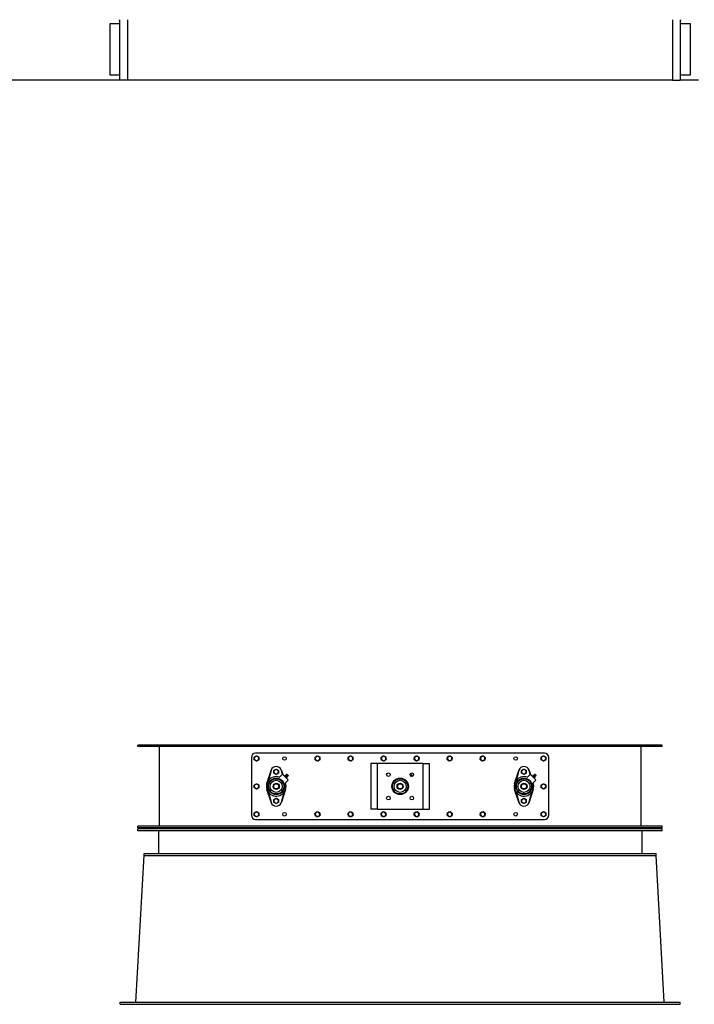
# Model space of a CAD drawing. Header units: inches. Extents: x 5 to 1128, y -85 to 748.
# Tile 599 of 656: x 462 to 543, y 441 to 560. Entities that reach past the tile are written whole.
import ezdxf

# ---------------------------------------------------------------- set-up
doc = ezdxf.new("R2010")
doc.units = ezdxf.units.IN
doc.header["$LTSCALE"] = 32
doc.header["$MEASUREMENT"] = 0
doc.layers.add('Visible (ANSI)', color=7, linetype='Continuous', lineweight=30)

msp = doc.modelspace()

# ---------------------------------------------------------------- linework, layer by layer
at = {"layer": 'Visible (ANSI)'}
for p, q in [((472.71813, 559.31478), (473.92313, 559.31478)), ((472.71813, 553.06478), (472.71813, 559.31478)), ((473.84313, 559.76978), (473.84313, 559.68978)), ((473.84313, 559.68978), (473.92313, 559.68978)), ((473.92313, 552.43978), (473.92313, 559.76978)), ((474.84313, 559.76978), (474.84313, 552.43978)), ((540.84313, 559.76978), (540.84313, 552.43978)), ((541.76313, 559.76978), (541.76313, 552.43978)), ((541.76313, 559.68978), (541.84313, 559.68978)), ((541.76313, 559.31478), (542.96813, 559.31478)), ((541.84313, 559.68978), (541.84313, 559.76978)), ((542.96813, 559.31478), (542.96813, 553.06478)), ((473.92313, 553.06478), (472.71813, 553.06478)), ((542.96813, 553.06478), (541.76313, 553.06478)), ((473.92313, 552.43978), (455.78063, 552.43978)), ((474.84313, 552.43978), (473.92313, 552.43978)), ((540.84313, 552.43978), (474.84313, 552.43978)), ((540.84313, 552.43978), (541.76313, 552.43978)), ((543.96813, 552.43978), (541.76313, 552.43978)), ((539.59313, 471.98367), (476.09313, 471.98367)), ((476.09313, 471.79617), (476.09313, 471.98367)), ((539.59313, 471.79617), (539.59313, 471.98367)), ((539.59313, 471.79617), (476.09313, 471.79617)), ((478.65563, 471.79617), (478.65563, 462.17117)), ((525.34313, 470.98367), (490.34313, 470.98367)), ((537.03063, 462.17117), (537.03063, 471.79617)), ((489.84313, 470.48367), (489.84313, 463.48367)), ((504.90563, 469.73367), (504.28063, 469.73367)), ((504.28063, 469.73367), (504.28063, 464.23367)), ((505.09313, 469.73367), (504.90563, 469.73367)), ((505.09313, 464.23367), (505.09313, 469.73367)), ((505.46813, 469.73367), (505.09313, 469.73367)), ((510.21813, 469.73367), (505.46813, 469.73367)), ((510.59313, 469.73367), (510.21813, 469.73367)), ((510.59313, 469.73367), (510.78063, 469.73367)), ((510.59313, 469.73367), (510.59313, 464.23367)), ((510.78063, 469.73367), (511.40563, 469.73367)), ((511.40563, 464.23367), (511.40563, 469.73367)), ((525.84313, 463.48367), (525.84313, 470.48367)), ((491.71403, 467.35148), (492.22291, 468.91363)), ((492.22291, 468.91363), (491.89864, 467.70346)), ((492.22291, 468.91363), (492.23401, 468.94772)), ((493.21204, 468.05969), (493.54072, 468.38836)), ((493.45225, 468.94772), (493.46336, 468.91363)), ((493.59655, 468.41654), (493.46336, 468.91363)), ((493.46336, 468.91363), (493.62524, 468.4167)), ((493.68214, 468.38836), (494.24783, 467.82268)), ((494.04637, 468.33445), (494.19391, 468.1869)), ((494.17067, 468.43964), (494.1003, 468.41868)), ((494.1003, 468.41868), (494.27814, 468.24084)), ((494.17849, 468.43766), (494.29712, 468.31902)), ((494.2991, 468.31121), (494.27814, 468.24084)), ((509.05653, 468.32429), (509.18375, 468.19706)), ((509.17067, 468.43964), (509.1003, 468.41868)), ((509.1003, 468.41868), (509.27814, 468.24084)), ((509.17849, 468.43766), (509.29712, 468.31902)), ((509.2991, 468.31121), (509.27814, 468.24084)), ((521.71403, 467.35148), (522.22291, 468.91363)), ((522.22291, 468.91363), (521.89864, 467.70346)), ((522.22291, 468.91363), (522.23401, 468.94772)), ((523.21204, 468.05969), (523.54072, 468.38836)), ((523.45225, 468.94772), (523.46336, 468.91363)), ((523.59655, 468.41654), (523.46336, 468.91363)), ((523.46336, 468.91363), (523.62524, 468.4167)), ((523.68214, 468.38836), (524.24783, 467.82268)), ((524.04637, 468.33445), (524.19391, 468.1869)), ((524.17067, 468.43964), (524.1003, 468.41868)), ((524.1003, 468.41868), (524.27814, 468.24084)), ((524.17849, 468.43766), (524.29712, 468.31902)), ((524.2991, 468.31121), (524.27814, 468.24084)), ((493.86118, 468.22673), (493.92729, 468.29284)), ((493.86755, 468.20296), (493.86118, 468.22673)), ((493.91743, 468.17048), (493.98354, 468.23659)), ((494.24783, 467.68126), (493.91915, 467.35258)), ((493.95107, 468.28647), (493.92729, 468.29284)), ((493.95107, 468.28647), (493.96412, 468.27342)), ((493.95892, 467.39235), (493.97224, 467.35148)), ((493.96412, 468.27342), (494.0485, 468.18904)), ((494.02994, 468.05797), (494.09605, 468.12408)), ((494.0485, 468.18904), (494.13288, 468.10466)), ((494.06242, 468.00809), (494.0862, 468.00171)), ((494.0862, 468.00171), (494.15231, 468.06783)), ((494.13288, 468.10466), (494.14594, 468.0916)), ((494.14594, 468.0916), (494.15231, 468.06783)), ((523.86118, 468.22673), (523.92729, 468.29284)), ((523.86755, 468.20296), (523.86118, 468.22673)), ((523.91743, 468.17048), (523.98354, 468.23659)), ((524.24783, 467.68126), (523.91915, 467.35258)), ((523.95107, 468.28647), (523.92729, 468.29284)), ((523.95107, 468.28647), (523.96412, 468.27342)), ((523.95892, 467.39235), (523.97224, 467.35148)), ((523.96412, 468.27342), (524.0485, 468.18904)), ((524.02994, 468.05797), (524.09605, 468.12408)), ((524.0485, 468.18904), (524.13288, 468.10466)), ((524.06242, 468.00809), (524.0862, 468.00171)), ((524.0862, 468.00171), (524.15231, 468.06783)), ((524.13288, 468.10466), (524.14594, 468.0916)), ((524.14594, 468.0916), (524.15231, 468.06783)), ((492.22291, 465.05371), (491.71403, 466.61586)), ((491.89864, 466.26388), (492.22291, 465.05371)), ((493.97224, 466.61586), (493.46336, 465.05371)), ((493.46336, 465.05371), (493.78762, 466.26388)), ((522.22291, 465.05371), (521.71403, 466.61586)), ((521.89864, 466.26388), (522.22291, 465.05371)), ((523.97224, 466.61586), (523.46336, 465.05371)), ((523.46336, 465.05371), (523.78762, 466.26388)), ((492.23401, 465.01962), (492.22291, 465.05371)), ((493.46336, 465.05371), (493.45225, 465.01962)), ((522.23401, 465.01962), (522.22291, 465.05371)), ((523.46336, 465.05371), (523.45225, 465.01962)), ((504.90563, 464.23367), (504.28063, 464.23367)), ((505.09313, 464.23367), (504.90563, 464.23367)), ((505.09313, 464.23367), (505.46813, 464.23367)), ((505.46813, 464.23367), (510.21813, 464.23367)), ((510.21813, 464.23367), (510.59313, 464.23367)), ((510.59313, 464.23367), (510.78063, 464.23367)), ((510.78063, 464.23367), (511.40563, 464.23367)), ((490.34313, 462.98367), (525.34313, 462.98367)), ((539.59313, 462.17117), (476.09313, 462.17117)), ((476.09313, 461.98367), (476.09313, 462.17117)), ((539.59313, 461.98367), (476.09313, 461.98367)), ((539.59313, 461.85867), (476.09313, 461.85867)), ((476.09313, 461.60867), (476.09313, 461.85867)), ((539.59313, 461.60867), (476.09313, 461.60867)), ((478.59313, 461.60867), (478.59313, 458.85867)), ((537.09313, 461.60867), (537.09313, 458.85867)), ((539.59313, 461.98367), (539.59313, 462.17117)), ((539.59313, 461.60867), (539.59313, 461.85867)), ((476.84313, 458.60867), (476.84313, 458.85867)), ((476.84313, 458.85867), (538.84313, 458.85867)), ((538.84313, 458.60867), (538.84313, 458.85867)), ((475.85702, 440.85867), (476.84313, 458.60867)), ((476.84313, 458.60867), (538.84313, 458.60867)), ((539.82924, 440.85867), (538.84313, 458.60867)), ((473.94313, 440.60867), (473.94313, 440.85867)), ((473.94313, 440.85867), (541.74313, 440.85867)), ((473.94313, 440.60867), (541.74313, 440.60867)), ((541.74313, 440.60867), (541.74313, 440.85867))]:
    msp.add_line(p, q, dxfattribs=at)
for centre, radius in [((493.84313, 470.35867), 0.21875), ((521.84313, 470.35867), 0.21875), ((506.42513, 468.40167), 0.21875), ((509.26113, 468.40167), 0.21875), ((492.84313, 466.98367), 0.99675), ((492.84313, 466.98367), 0.92175), ((492.84313, 466.98367), 0.73425), ((492.84313, 466.98367), 0.375), ((492.84313, 466.98367), 0.3125), ((507.84313, 466.98367), 1), ((507.84313, 466.98367), 0.99675), ((507.84313, 466.98367), 0.92175), ((507.84313, 466.98367), 0.73425), ((507.84313, 466.98367), 0.375), ((507.84313, 466.98367), 0.3125), ((522.84313, 466.98367), 0.99675), ((522.84313, 466.98367), 0.92175), ((522.84313, 466.98367), 0.73425), ((522.84313, 466.98367), 0.375), ((522.84313, 466.98367), 0.3125), ((506.42513, 465.56567), 0.21875), ((509.26113, 465.56567), 0.21875), ((493.84313, 463.60867), 0.21875), ((521.84313, 463.60867), 0.21875)]:
    msp.add_circle(centre, radius, dxfattribs=at)
for centre, radius, start, end in [((490.34313, 470.48367), 0.5, 90, 180), ((525.34313, 470.48367), 0.5, 0, 90), ((490.46813, 470.35867), 0.281, 120, 180), ((490.46813, 470.35867), 0.281, 180, 240), ((490.46813, 470.35867), 0.281, 60, 120), ((490.46813, 470.35867), 0.281, 240, 300), ((490.46813, 470.35867), 0.281, 0, 60), ((490.46813, 470.35867), 0.281, 300, 0), ((497.84313, 470.35867), 0.281, 126.2923397, 186.2923397), ((497.84313, 470.35867), 0.281, 186.2923397, 246.2923397), ((497.84313, 470.35867), 0.281, 66.2923397, 126.2923397), ((497.84313, 470.35867), 0.281, 246.2923397, 306.2923397), ((497.84313, 470.35867), 0.281, 6.2923397, 66.2923397), ((497.84313, 470.35867), 0.281, 306.2923397, 6.2923397), ((501.84313, 470.35867), 0.281, 126.2923397, 186.2923397), ((501.84313, 470.35867), 0.281, 186.2923397, 246.2923397), ((501.84313, 470.35867), 0.281, 66.2923397, 126.2923397), ((501.84313, 470.35867), 0.281, 246.2923397, 306.2923397), ((501.84313, 470.35867), 0.281, 6.2923397, 66.2923397), ((501.84313, 470.35867), 0.281, 306.2923397, 6.2923397), ((505.84313, 470.35867), 0.281, 126.2923397, 186.2923397), ((505.84313, 470.35867), 0.281, 186.2923397, 246.2923397), ((505.84313, 470.35867), 0.281, 66.2923397, 126.2923397), ((505.84313, 470.35867), 0.281, 246.2923397, 306.2923397), ((505.84313, 470.35867), 0.281, 6.2923397, 66.2923397), ((505.84313, 470.35867), 0.281, 306.2923397, 6.2923397), ((509.84313, 470.35867), 0.281, 170.8358207, 230.8358207), ((509.84313, 470.35867), 0.281, 110.8358207, 170.8358207), ((509.84313, 470.35867), 0.281, 230.8358207, 290.8358207), ((509.84313, 470.35867), 0.281, 50.8358207, 110.8358207), ((509.84313, 470.35867), 0.281, 290.8358207, 350.8358207), ((509.84313, 470.35867), 0.281, 350.8358207, 50.8358207), ((513.84313, 470.35867), 0.281, 170.8358207, 230.8358207), ((513.84313, 470.35867), 0.281, 110.8358207, 170.8358207), ((513.84313, 470.35867), 0.281, 230.8358207, 290.8358207), ((513.84313, 470.35867), 0.281, 50.8358207, 110.8358207), ((513.84313, 470.35867), 0.281, 290.8358207, 350.8358207), ((513.84313, 470.35867), 0.281, 350.8358207, 50.8358207), ((517.84313, 470.35867), 0.281, 170.8358207, 230.8358207), ((517.84313, 470.35867), 0.281, 110.8358207, 170.8358207), ((517.84313, 470.35867), 0.281, 230.8358207, 290.8358207), ((517.84313, 470.35867), 0.281, 50.8358207, 110.8358207), ((517.84313, 470.35867), 0.281, 290.8358207, 350.8358207), ((517.84313, 470.35867), 0.281, 350.8358207, 50.8358207), ((525.21813, 470.35867), 0.281, 120, 180), ((525.21813, 470.35867), 0.281, 180, 240), ((525.21813, 470.35867), 0.281, 60, 120), ((525.21813, 470.35867), 0.281, 240, 300), ((525.21813, 470.35867), 0.281, 0, 60), ((525.21813, 470.35867), 0.281, 300, 0), ((492.84313, 468.74929), 0.64063, 18.0432318, 161.9567682), ((492.84313, 468.74929), 0.28125, 120, 180), ((492.84313, 468.74929), 0.28125, 180, 240), ((492.84313, 468.74929), 0.28125, 60, 120), ((492.84313, 468.74929), 0.28125, 240, 300), ((492.84313, 468.74929), 0.28125, 0, 60), ((492.84313, 468.74929), 0.28125, 300, 0), ((493.61143, 468.31765), 0.1, 45, 135), ((493.89524, 468.516), 0.23622, 283.6687015, 309.7729981), ((494.17252, 468.31305), 0.12795, 124.3612907, 170.3745904), ((494.17292, 468.43209), 0.00787, 45, 106.5871761), ((494.29156, 468.31346), 0.00787, 343.4128239, 45), ((509.17252, 468.31305), 0.12795, 124.3612907, 164.4634537), ((509.17292, 468.43209), 0.00787, 45, 106.5871761), ((509.29156, 468.31346), 0.00787, 343.4128239, 45), ((522.84313, 468.74929), 0.64063, 18.0432318, 161.9567682), ((522.84313, 468.74929), 0.28125, 120, 180), ((522.84313, 468.74929), 0.28125, 180, 240), ((522.84313, 468.74929), 0.28125, 60, 120), ((522.84313, 468.74929), 0.28125, 240, 300), ((522.84313, 468.74929), 0.28125, 0, 60), ((522.84313, 468.74929), 0.28125, 300, 0), ((523.61143, 468.31765), 0.1, 45, 135), ((523.89524, 468.516), 0.23622, 283.6687015, 309.7729981), ((524.17252, 468.31305), 0.12795, 124.3612907, 170.3745904), ((524.17292, 468.43209), 0.00787, 45, 106.5871761), ((524.29156, 468.31346), 0.00787, 343.4128239, 45), ((490.46813, 466.98367), 0.281, 120, 180), ((490.46813, 466.98367), 0.281, 60, 120), ((490.46813, 466.98367), 0.281, 0, 60), ((492.84313, 466.98367), 1.1875, 69.9010624, 20.0989376), ((494.37547, 468.03578), 0.23622, 140.2270019, 166.3312985), ((494.17252, 468.31305), 0.12795, 279.6254096, 325.6387093), ((494.17712, 467.75197), 0.1, 315, 45), ((509.17252, 468.31305), 0.12795, 285.5365463, 325.6387093), ((522.84313, 466.98367), 1.1875, 69.9010624, 20.0989376), ((524.37547, 468.03578), 0.23622, 140.2270019, 166.3312985), ((524.17252, 468.31305), 0.12795, 279.6254096, 325.6387093), ((524.17712, 467.75197), 0.1, 315, 45), ((525.21813, 466.98367), 0.281, 120, 180), ((525.21813, 466.98367), 0.281, 60, 120), ((525.21813, 466.98367), 0.281, 0, 60), ((490.46813, 466.98367), 0.281, 180, 240), ((490.46813, 466.98367), 0.281, 240, 300), ((490.46813, 466.98367), 0.281, 300, 0), ((525.21813, 466.98367), 0.281, 180, 240), ((525.21813, 466.98367), 0.281, 240, 300), ((525.21813, 466.98367), 0.281, 300, 0), ((492.84313, 465.21804), 0.64063, 198.0432318, 341.9567682), ((492.84313, 465.21804), 0.28125, 120, 180), ((492.84313, 465.21804), 0.28125, 180, 240), ((492.84313, 465.21804), 0.28125, 60, 120), ((492.84313, 465.21804), 0.28125, 240, 300), ((492.84313, 465.21804), 0.28125, 0, 60), ((492.84313, 465.21804), 0.28125, 300, 0), ((522.84313, 465.21804), 0.64063, 198.0432318, 341.9567682), ((522.84313, 465.21804), 0.28125, 120, 180), ((522.84313, 465.21804), 0.28125, 180, 240), ((522.84313, 465.21804), 0.28125, 60, 120), ((522.84313, 465.21804), 0.28125, 240, 300), ((522.84313, 465.21804), 0.28125, 0, 60), ((522.84313, 465.21804), 0.28125, 300, 0), ((490.46813, 463.60867), 0.281, 120, 180), ((490.46813, 463.60867), 0.281, 180, 240), ((490.46813, 463.60867), 0.281, 60, 120), ((490.46813, 463.60867), 0.281, 0, 60), ((490.46813, 463.60867), 0.281, 300, 0), ((497.84313, 463.60867), 0.281, 133.3571703, 193.3571703), ((497.84313, 463.60867), 0.281, 193.3571703, 253.3571703), ((497.84313, 463.60867), 0.281, 73.3571703, 133.3571703), ((497.84313, 463.60867), 0.281, 13.3571703, 73.3571703), ((497.84313, 463.60867), 0.281, 313.3571703, 13.3571703), ((501.84313, 463.60867), 0.281, 133.3571703, 193.3571703), ((501.84313, 463.60867), 0.281, 193.3571703, 253.3571703), ((501.84313, 463.60867), 0.281, 73.3571703, 133.3571703), ((501.84313, 463.60867), 0.281, 13.3571703, 73.3571703), ((501.84313, 463.60867), 0.281, 313.3571703, 13.3571703), ((505.84313, 463.60867), 0.281, 133.3571703, 193.3571703), ((505.84313, 463.60867), 0.281, 193.3571703, 253.3571703), ((505.84313, 463.60867), 0.281, 73.3571703, 133.3571703), ((505.84313, 463.60867), 0.281, 13.3571703, 73.3571703), ((505.84313, 463.60867), 0.281, 313.3571703, 13.3571703), ((509.84313, 463.60867), 0.281, 168.4406544, 228.4406544), ((509.84313, 463.60867), 0.281, 108.4406544, 168.4406544), ((509.84313, 463.60867), 0.281, 48.4406544, 108.4406544), ((509.84313, 463.60867), 0.281, 288.4406544, 348.4406544), ((509.84313, 463.60867), 0.281, 348.4406544, 48.4406544), ((513.84313, 463.60867), 0.281, 168.4406544, 228.4406544), ((513.84313, 463.60867), 0.281, 108.4406544, 168.4406544), ((513.84313, 463.60867), 0.281, 48.4406544, 108.4406544), ((513.84313, 463.60867), 0.281, 288.4406544, 348.4406544), ((513.84313, 463.60867), 0.281, 348.4406544, 48.4406544), ((517.84313, 463.60867), 0.281, 168.4406544, 228.4406544), ((517.84313, 463.60867), 0.281, 108.4406544, 168.4406544), ((517.84313, 463.60867), 0.281, 48.4406544, 108.4406544), ((517.84313, 463.60867), 0.281, 288.4406544, 348.4406544), ((517.84313, 463.60867), 0.281, 348.4406544, 48.4406544), ((525.21813, 463.60867), 0.281, 120, 180), ((525.21813, 463.60867), 0.281, 180, 240), ((525.21813, 463.60867), 0.281, 60, 120), ((525.21813, 463.60867), 0.281, 0, 60), ((525.21813, 463.60867), 0.281, 300, 0), ((490.34313, 463.48367), 0.5, 180, 270), ((490.46813, 463.60867), 0.281, 240, 300), ((497.84313, 463.60867), 0.281, 253.3571703, 313.3571703), ((501.84313, 463.60867), 0.281, 253.3571703, 313.3571703), ((505.84313, 463.60867), 0.281, 253.3571703, 313.3571703), ((509.84313, 463.60867), 0.281, 228.4406544, 288.4406544), ((513.84313, 463.60867), 0.281, 228.4406544, 288.4406544), ((517.84313, 463.60867), 0.281, 228.4406544, 288.4406544), ((525.21813, 463.60867), 0.281, 240, 300), ((525.34313, 463.48367), 0.5, 270, 0)]:
    msp.add_arc(centre, radius, start, end, dxfattribs=at)
for points in [[(490.18713, 470.5209), (490.26243, 470.56438), (490.32763, 470.60202)], [(490.18713, 470.35867), (490.18713, 470.43396), (490.18713, 470.5209)], [(490.18713, 470.19643), (490.18713, 470.28338), (490.18713, 470.35867)], [(490.32763, 470.11532), (490.26243, 470.15296), (490.18713, 470.19643)], [(490.32763, 470.60202), (490.39284, 470.63967), (490.46813, 470.68314)], [(490.46813, 470.0342), (490.39284, 470.07767), (490.32763, 470.11532)], [(490.46813, 470.68314), (490.54343, 470.63967), (490.60863, 470.60202)], [(490.60863, 470.11532), (490.54343, 470.07767), (490.46813, 470.0342)], [(490.60863, 470.60202), (490.67384, 470.56438), (490.74913, 470.5209)], [(490.74913, 470.19643), (490.67384, 470.15296), (490.60863, 470.11532)], [(490.74913, 470.5209), (490.74913, 470.43396), (490.74913, 470.35867)], [(490.74913, 470.35867), (490.74913, 470.28338), (490.74913, 470.19643)], [(497.54604, 470.48913), (497.61612, 470.54059), (497.67681, 470.58516)], [(497.56383, 470.32787), (497.55557, 470.40271), (497.54604, 470.48913)], [(497.58161, 470.16661), (497.57208, 470.25303), (497.56383, 470.32787)], [(497.73015, 470.10138), (497.66121, 470.13166), (497.58161, 470.16661)], [(497.67681, 470.58516), (497.73749, 470.62972), (497.80757, 470.68119)], [(497.8787, 470.03615), (497.79909, 470.07111), (497.73015, 470.10138)], [(497.80757, 470.68119), (497.88717, 470.64623), (497.95611, 470.61596)], [(498.00946, 470.13218), (497.94877, 470.08761), (497.8787, 470.03615)], [(497.95611, 470.61596), (498.02505, 470.58568), (498.10466, 470.55073)], [(498.14022, 470.22821), (498.07015, 470.17675), (498.00946, 470.13218)], [(498.10466, 470.55073), (498.11419, 470.46431), (498.12244, 470.38947)], [(498.12244, 470.38947), (498.13069, 470.31463), (498.14022, 470.22821)], [(501.54604, 470.48913), (501.61612, 470.54059), (501.67681, 470.58516)], [(501.56383, 470.32787), (501.55557, 470.40271), (501.54604, 470.48913)], [(501.58161, 470.16661), (501.57208, 470.25303), (501.56383, 470.32787)], [(501.73015, 470.10138), (501.66121, 470.13166), (501.58161, 470.16661)], [(501.67681, 470.58516), (501.73749, 470.62972), (501.80757, 470.68119)], [(501.8787, 470.03615), (501.79909, 470.07111), (501.73015, 470.10138)], [(501.80757, 470.68119), (501.88717, 470.64623), (501.95611, 470.61596)], [(502.00946, 470.13218), (501.94877, 470.08761), (501.8787, 470.03615)], [(501.95611, 470.61596), (502.02505, 470.58568), (502.10466, 470.55073)], [(502.14022, 470.22821), (502.07015, 470.17675), (502.00946, 470.13218)], [(502.10466, 470.55073), (502.11419, 470.46431), (502.12244, 470.38947)], [(502.12244, 470.38947), (502.13069, 470.31463), (502.14022, 470.22821)], [(505.54604, 470.48913), (505.61612, 470.54059), (505.67681, 470.58516)], [(505.56383, 470.32787), (505.55557, 470.40271), (505.54604, 470.48913)], [(505.58161, 470.16661), (505.57208, 470.25303), (505.56383, 470.32787)], [(505.73015, 470.10138), (505.66121, 470.13166), (505.58161, 470.16661)], [(505.67681, 470.58516), (505.73749, 470.62972), (505.80757, 470.68119)], [(505.8787, 470.03615), (505.79909, 470.07111), (505.73015, 470.10138)], [(505.80757, 470.68119), (505.88717, 470.64623), (505.95611, 470.61596)], [(506.00946, 470.13218), (505.94877, 470.08761), (505.8787, 470.03615)], [(505.95611, 470.61596), (506.02505, 470.58568), (506.10466, 470.55073)], [(506.14022, 470.22821), (506.07015, 470.17675), (506.00946, 470.13218)], [(506.10466, 470.55073), (506.11419, 470.46431), (506.12244, 470.38947)], [(506.12244, 470.38947), (506.13069, 470.31463), (506.14022, 470.22821)], [(509.53988, 470.24326), (509.55373, 470.32909), (509.56572, 470.40342)], [(509.66567, 470.1408), (509.60729, 470.18835), (509.53988, 470.24326)], [(509.56572, 470.40342), (509.57771, 470.47776), (509.59156, 470.56359)], [(509.59156, 470.56359), (509.67281, 470.59451), (509.74318, 470.62129)], [(509.79146, 470.03834), (509.72405, 470.09325), (509.66567, 470.1408)], [(509.74318, 470.62129), (509.81355, 470.64807), (509.89481, 470.679)], [(509.94308, 470.09605), (509.87271, 470.06926), (509.79146, 470.03834)], [(509.89481, 470.679), (509.96222, 470.62409), (510.0206, 470.57654)], [(510.09471, 470.15375), (510.01345, 470.12283), (509.94308, 470.09605)], [(510.0206, 470.57654), (510.07898, 470.52899), (510.14638, 470.47408)], [(510.12055, 470.31392), (510.10855, 470.23958), (510.09471, 470.15375)], [(510.14638, 470.47408), (510.13254, 470.38825), (510.12055, 470.31392)], [(513.53988, 470.24326), (513.55373, 470.32909), (513.56572, 470.40342)], [(513.66567, 470.1408), (513.60729, 470.18835), (513.53988, 470.24326)], [(513.56572, 470.40342), (513.57771, 470.47776), (513.59156, 470.56359)], [(513.59156, 470.56359), (513.67281, 470.59451), (513.74318, 470.62129)], [(513.79146, 470.03834), (513.72405, 470.09325), (513.66567, 470.1408)], [(513.74318, 470.62129), (513.81355, 470.64807), (513.89481, 470.679)], [(513.94308, 470.09605), (513.87271, 470.06926), (513.79146, 470.03834)], [(513.89481, 470.679), (513.96222, 470.62409), (514.0206, 470.57654)], [(514.09471, 470.15375), (514.01345, 470.12283), (513.94308, 470.09605)], [(514.0206, 470.57654), (514.07898, 470.52899), (514.14638, 470.47408)], [(514.12055, 470.31392), (514.10855, 470.23958), (514.09471, 470.15375)], [(514.14638, 470.47408), (514.13254, 470.38825), (514.12055, 470.31392)], [(517.53988, 470.24326), (517.55373, 470.32909), (517.56572, 470.40342)], [(517.66567, 470.1408), (517.60729, 470.18835), (517.53988, 470.24326)], [(517.56572, 470.40342), (517.57771, 470.47776), (517.59156, 470.56359)], [(517.59156, 470.56359), (517.67281, 470.59451), (517.74318, 470.62129)], [(517.79146, 470.03834), (517.72405, 470.09325), (517.66567, 470.1408)], [(517.74318, 470.62129), (517.81355, 470.64807), (517.89481, 470.679)], [(517.94308, 470.09605), (517.87271, 470.06926), (517.79146, 470.03834)], [(517.89481, 470.679), (517.96222, 470.62409), (518.0206, 470.57654)], [(518.09471, 470.15375), (518.01345, 470.12283), (517.94308, 470.09605)], [(518.0206, 470.57654), (518.07898, 470.52899), (518.14638, 470.47408)], [(518.12055, 470.31392), (518.10855, 470.23958), (518.09471, 470.15375)], [(518.14638, 470.47408), (518.13254, 470.38825), (518.12055, 470.31392)], [(524.93713, 470.5209), (525.01243, 470.56438), (525.07763, 470.60202)], [(524.93713, 470.35867), (524.93713, 470.43396), (524.93713, 470.5209)], [(524.93713, 470.19643), (524.93713, 470.28338), (524.93713, 470.35867)], [(525.07763, 470.11532), (525.01243, 470.15296), (524.93713, 470.19643)], [(525.07763, 470.60202), (525.14284, 470.63967), (525.21813, 470.68314)], [(525.21813, 470.0342), (525.14284, 470.07767), (525.07763, 470.11532)], [(525.21813, 470.68314), (525.29343, 470.63967), (525.35863, 470.60202)], [(525.35863, 470.11532), (525.29343, 470.07767), (525.21813, 470.0342)], [(525.35863, 470.60202), (525.42384, 470.56438), (525.49913, 470.5209)], [(525.49913, 470.19643), (525.42384, 470.15296), (525.35863, 470.11532)], [(525.49913, 470.5209), (525.49913, 470.43396), (525.49913, 470.35867)], [(525.49913, 470.35867), (525.49913, 470.28338), (525.49913, 470.19643)], [(492.56188, 468.91167), (492.63724, 468.95518), (492.70251, 468.99286)], [(492.56188, 468.74929), (492.56188, 468.82466), (492.56188, 468.91167)], [(492.56188, 468.58691), (492.56188, 468.67393), (492.56188, 468.74929)], [(492.70251, 468.50572), (492.63724, 468.54341), (492.56188, 468.58691)], [(492.70251, 468.99286), (492.76777, 469.03054), (492.84313, 469.07405)], [(492.84313, 468.42453), (492.76777, 468.46804), (492.70251, 468.50572)], [(492.84313, 469.07405), (492.91849, 469.03054), (492.98376, 468.99286)], [(492.98376, 468.50572), (492.91849, 468.46804), (492.84313, 468.42453)], [(492.98376, 468.99286), (493.04902, 468.95518), (493.12438, 468.91167)], [(493.12438, 468.58691), (493.04902, 468.54341), (492.98376, 468.50572)], [(493.12438, 468.91167), (493.12438, 468.82466), (493.12438, 468.74929)], [(493.12438, 468.74929), (493.12438, 468.67393), (493.12438, 468.58691)], [(522.56188, 468.91167), (522.63724, 468.95518), (522.70251, 468.99286)], [(522.56188, 468.74929), (522.56188, 468.82466), (522.56188, 468.91167)], [(522.56188, 468.58691), (522.56188, 468.67393), (522.56188, 468.74929)], [(522.70251, 468.50572), (522.63724, 468.54341), (522.56188, 468.58691)], [(522.70251, 468.99286), (522.76777, 469.03054), (522.84313, 469.07405)], [(522.84313, 468.42453), (522.76777, 468.46804), (522.70251, 468.50572)], [(522.84313, 469.07405), (522.91849, 469.03054), (522.98376, 468.99286)], [(522.98376, 468.50572), (522.91849, 468.46804), (522.84313, 468.42453)], [(522.98376, 468.99286), (523.04902, 468.95518), (523.12438, 468.91167)], [(523.12438, 468.58691), (523.04902, 468.54341), (522.98376, 468.50572)], [(523.12438, 468.91167), (523.12438, 468.82466), (523.12438, 468.74929)], [(523.12438, 468.74929), (523.12438, 468.67393), (523.12438, 468.58691)], [(490.18713, 467.1459), (490.26243, 467.18938), (490.32763, 467.22702)], [(490.18713, 466.98367), (490.18713, 467.05896), (490.18713, 467.1459)], [(490.32763, 467.22702), (490.39284, 467.26467), (490.46813, 467.30814)], [(490.46813, 467.30814), (490.54343, 467.26467), (490.60863, 467.22702)], [(490.60863, 467.22702), (490.67384, 467.18938), (490.74913, 467.1459)], [(490.74913, 467.1459), (490.74913, 467.05896), (490.74913, 466.98367)], [(493.86118, 468.22673), (493.86755, 468.20296), (493.8806, 468.1899)], [(493.8806, 468.1899), (493.89366, 468.17685), (493.91743, 468.17048)], [(493.91743, 468.17048), (493.93888, 468.13163), (493.96498, 468.10552)], [(493.96412, 468.27342), (493.95107, 468.28647), (493.92729, 468.29284)], [(493.98354, 468.23659), (493.97717, 468.26037), (493.96412, 468.27342)], [(493.96498, 468.10552), (493.99109, 468.07941), (494.02994, 468.05797)], [(494.0485, 468.18904), (494.02239, 468.21515), (493.98354, 468.23659)], [(494.02994, 468.05797), (494.03631, 468.03419), (494.04937, 468.02114)], [(494.09605, 468.12408), (494.07461, 468.16293), (494.0485, 468.18904)], [(494.04937, 468.02114), (494.06242, 468.00809), (494.0862, 468.00171)], [(494.13288, 468.10466), (494.11983, 468.11771), (494.09605, 468.12408)], [(494.15231, 468.06783), (494.14594, 468.0916), (494.13288, 468.10466)], [(523.86118, 468.22673), (523.86755, 468.20296), (523.8806, 468.1899)], [(523.8806, 468.1899), (523.89366, 468.17685), (523.91743, 468.17048)], [(523.91743, 468.17048), (523.93888, 468.13163), (523.96498, 468.10552)], [(523.96412, 468.27342), (523.95107, 468.28647), (523.92729, 468.29284)], [(523.98354, 468.23659), (523.97717, 468.26037), (523.96412, 468.27342)], [(523.96498, 468.10552), (523.99109, 468.07941), (524.02994, 468.05797)], [(524.0485, 468.18904), (524.02239, 468.21515), (523.98354, 468.23659)], [(524.02994, 468.05797), (524.03631, 468.03419), (524.04937, 468.02114)], [(524.09605, 468.12408), (524.07461, 468.16293), (524.0485, 468.18904)], [(524.04937, 468.02114), (524.06242, 468.00809), (524.0862, 468.00171)], [(524.13288, 468.10466), (524.11983, 468.11771), (524.09605, 468.12408)], [(524.15231, 468.06783), (524.14594, 468.0916), (524.13288, 468.10466)], [(524.93713, 467.1459), (525.01243, 467.18938), (525.07763, 467.22702)], [(524.93713, 466.98367), (524.93713, 467.05896), (524.93713, 467.1459)], [(525.07763, 467.22702), (525.14284, 467.26467), (525.21813, 467.30814)], [(525.21813, 467.30814), (525.29343, 467.26467), (525.35863, 467.22702)], [(525.35863, 467.22702), (525.42384, 467.18938), (525.49913, 467.1459)], [(525.49913, 467.1459), (525.49913, 467.05896), (525.49913, 466.98367)], [(490.18713, 466.82143), (490.18713, 466.90838), (490.18713, 466.98367)], [(490.32763, 466.74032), (490.26243, 466.77796), (490.18713, 466.82143)], [(490.46813, 466.6592), (490.39284, 466.70267), (490.32763, 466.74032)], [(490.60863, 466.74032), (490.54343, 466.70267), (490.46813, 466.6592)], [(490.74913, 466.82143), (490.67384, 466.77796), (490.60863, 466.74032)], [(490.74913, 466.98367), (490.74913, 466.90838), (490.74913, 466.82143)], [(524.93713, 466.82143), (524.93713, 466.90838), (524.93713, 466.98367)], [(525.07763, 466.74032), (525.01243, 466.77796), (524.93713, 466.82143)], [(525.21813, 466.6592), (525.14284, 466.70267), (525.07763, 466.74032)], [(525.35863, 466.74032), (525.29343, 466.70267), (525.21813, 466.6592)], [(525.49913, 466.82143), (525.42384, 466.77796), (525.35863, 466.74032)], [(525.49913, 466.98367), (525.49913, 466.90838), (525.49913, 466.82143)], [(492.56188, 465.38042), (492.63724, 465.42393), (492.70251, 465.46161)], [(492.56188, 465.21804), (492.56188, 465.29341), (492.56188, 465.38042)], [(492.56188, 465.05566), (492.56188, 465.14268), (492.56188, 465.21804)], [(492.70251, 464.97447), (492.63724, 465.01216), (492.56188, 465.05566)], [(492.70251, 465.46161), (492.76777, 465.49929), (492.84313, 465.5428)], [(492.84313, 464.89328), (492.76777, 464.93679), (492.70251, 464.97447)], [(492.84313, 465.5428), (492.91849, 465.49929), (492.98376, 465.46161)], [(492.98376, 464.97447), (492.91849, 464.93679), (492.84313, 464.89328)], [(492.98376, 465.46161), (493.04902, 465.42393), (493.12438, 465.38042)], [(493.12438, 465.05566), (493.04902, 465.01216), (492.98376, 464.97447)], [(493.12438, 465.38042), (493.12438, 465.29341), (493.12438, 465.21804)], [(493.12438, 465.21804), (493.12438, 465.14268), (493.12438, 465.05566)], [(522.56188, 465.38042), (522.63724, 465.42393), (522.70251, 465.46161)], [(522.56188, 465.21804), (522.56188, 465.29341), (522.56188, 465.38042)], [(522.56188, 465.05566), (522.56188, 465.14268), (522.56188, 465.21804)], [(522.70251, 464.97447), (522.63724, 465.01216), (522.56188, 465.05566)], [(522.70251, 465.46161), (522.76777, 465.49929), (522.84313, 465.5428)], [(522.84313, 464.89328), (522.76777, 464.93679), (522.70251, 464.97447)], [(522.84313, 465.5428), (522.91849, 465.49929), (522.98376, 465.46161)], [(522.98376, 464.97447), (522.91849, 464.93679), (522.84313, 464.89328)], [(522.98376, 465.46161), (523.04902, 465.42393), (523.12438, 465.38042)], [(523.12438, 465.05566), (523.04902, 465.01216), (522.98376, 464.97447)], [(523.12438, 465.38042), (523.12438, 465.29341), (523.12438, 465.21804)], [(523.12438, 465.21804), (523.12438, 465.14268), (523.12438, 465.05566)], [(490.18713, 463.7709), (490.26243, 463.81438), (490.32763, 463.85202)], [(490.18713, 463.60867), (490.18713, 463.68396), (490.18713, 463.7709)], [(490.18713, 463.44643), (490.18713, 463.53338), (490.18713, 463.60867)], [(490.32763, 463.85202), (490.39284, 463.88967), (490.46813, 463.93314)], [(490.46813, 463.93314), (490.54343, 463.88967), (490.60863, 463.85202)], [(490.60863, 463.85202), (490.67384, 463.81438), (490.74913, 463.7709)], [(490.74913, 463.7709), (490.74913, 463.68396), (490.74913, 463.60867)], [(490.74913, 463.60867), (490.74913, 463.53338), (490.74913, 463.44643)], [(497.53225, 463.7016), (497.59547, 463.76129), (497.65021, 463.81298)], [(497.56973, 463.54375), (497.55234, 463.61701), (497.53225, 463.7016)], [(497.60721, 463.38591), (497.58713, 463.4705), (497.56973, 463.54375)], [(497.65021, 463.81298), (497.70496, 463.86467), (497.76817, 463.92436)], [(497.76817, 463.92436), (497.85147, 463.89946), (497.92361, 463.8779)], [(497.92361, 463.8779), (497.99575, 463.85633), (498.07905, 463.83143)], [(498.07905, 463.83143), (498.09914, 463.74684), (498.11653, 463.67359)], [(498.11653, 463.67359), (498.13393, 463.60033), (498.15401, 463.51574)], [(501.53225, 463.7016), (501.59547, 463.76129), (501.65021, 463.81298)], [(501.56973, 463.54375), (501.55234, 463.61701), (501.53225, 463.7016)], [(501.60721, 463.38591), (501.58713, 463.4705), (501.56973, 463.54375)], [(501.65021, 463.81298), (501.70496, 463.86467), (501.76817, 463.92436)], [(501.76817, 463.92436), (501.85147, 463.89946), (501.92361, 463.8779)], [(501.92361, 463.8779), (501.99575, 463.85633), (502.07905, 463.83143)], [(502.07905, 463.83143), (502.09914, 463.74684), (502.11653, 463.67359)], [(502.11653, 463.67359), (502.13393, 463.60033), (502.15401, 463.51574)], [(505.53225, 463.7016), (505.59547, 463.76129), (505.65021, 463.81298)], [(505.56973, 463.54375), (505.55234, 463.61701), (505.53225, 463.7016)], [(505.60721, 463.38591), (505.58713, 463.4705), (505.56973, 463.54375)], [(505.65021, 463.81298), (505.70496, 463.86467), (505.76817, 463.92436)], [(505.76817, 463.92436), (505.85147, 463.89946), (505.92361, 463.8779)], [(505.92361, 463.8779), (505.99575, 463.85633), (506.07905, 463.83143)], [(506.07905, 463.83143), (506.09914, 463.74684), (506.11653, 463.67359)], [(506.11653, 463.67359), (506.13393, 463.60033), (506.15401, 463.51574)], [(509.53532, 463.50603), (509.55274, 463.59121), (509.56783, 463.66498)], [(509.56783, 463.66498), (509.58292, 463.73874), (509.60034, 463.82392)], [(509.60034, 463.82392), (509.68282, 463.85142), (509.75425, 463.87524)], [(509.75425, 463.87524), (509.82567, 463.89906), (509.90815, 463.92656)], [(509.90815, 463.92656), (509.97321, 463.86888), (510.02955, 463.81893)], [(510.02955, 463.81893), (510.08589, 463.76898), (510.15094, 463.71131)], [(510.11843, 463.55236), (510.10335, 463.4786), (510.08592, 463.39342)], [(510.15094, 463.71131), (510.13352, 463.62613), (510.11843, 463.55236)], [(513.53532, 463.50603), (513.55274, 463.59121), (513.56783, 463.66498)], [(513.56783, 463.66498), (513.58292, 463.73874), (513.60034, 463.82392)], [(513.60034, 463.82392), (513.68282, 463.85142), (513.75425, 463.87524)], [(513.75425, 463.87524), (513.82567, 463.89906), (513.90815, 463.92656)], [(513.90815, 463.92656), (513.97321, 463.86888), (514.02955, 463.81893)], [(514.02955, 463.81893), (514.08589, 463.76898), (514.15094, 463.71131)], [(514.11843, 463.55236), (514.10335, 463.4786), (514.08592, 463.39342)], [(514.15094, 463.71131), (514.13352, 463.62613), (514.11843, 463.55236)], [(517.53532, 463.50603), (517.55274, 463.59121), (517.56783, 463.66498)], [(517.56783, 463.66498), (517.58292, 463.73874), (517.60034, 463.82392)], [(517.60034, 463.82392), (517.68282, 463.85142), (517.75425, 463.87524)], [(517.75425, 463.87524), (517.82567, 463.89906), (517.90815, 463.92656)], [(517.90815, 463.92656), (517.97321, 463.86888), (518.02955, 463.81893)], [(518.02955, 463.81893), (518.08589, 463.76898), (518.15094, 463.71131)], [(518.11843, 463.55236), (518.10335, 463.4786), (518.08592, 463.39342)], [(518.15094, 463.71131), (518.13352, 463.62613), (518.11843, 463.55236)], [(524.93713, 463.7709), (525.01243, 463.81438), (525.07763, 463.85202)], [(524.93713, 463.60867), (524.93713, 463.68396), (524.93713, 463.7709)], [(524.93713, 463.44643), (524.93713, 463.53338), (524.93713, 463.60867)], [(525.07763, 463.85202), (525.14284, 463.88967), (525.21813, 463.93314)], [(525.21813, 463.93314), (525.29343, 463.88967), (525.35863, 463.85202)], [(525.35863, 463.85202), (525.42384, 463.81438), (525.49913, 463.7709)], [(525.49913, 463.7709), (525.49913, 463.68396), (525.49913, 463.60867)], [(525.49913, 463.60867), (525.49913, 463.53338), (525.49913, 463.44643)], [(490.32763, 463.36532), (490.26243, 463.40296), (490.18713, 463.44643)], [(490.46813, 463.2842), (490.39284, 463.32767), (490.32763, 463.36532)], [(490.60863, 463.36532), (490.54343, 463.32767), (490.46813, 463.2842)], [(490.74913, 463.44643), (490.67384, 463.40296), (490.60863, 463.36532)], [(497.76265, 463.33944), (497.69051, 463.36101), (497.60721, 463.38591)], [(497.91809, 463.29298), (497.83479, 463.31788), (497.76265, 463.33944)], [(498.03605, 463.40436), (497.98131, 463.35267), (497.91809, 463.29298)], [(498.15401, 463.51574), (498.0908, 463.45605), (498.03605, 463.40436)], [(501.76265, 463.33944), (501.69051, 463.36101), (501.60721, 463.38591)], [(501.91809, 463.29298), (501.83479, 463.31788), (501.76265, 463.33944)], [(502.03605, 463.40436), (501.98131, 463.35267), (501.91809, 463.29298)], [(502.15401, 463.51574), (502.0908, 463.45605), (502.03605, 463.40436)], [(505.76265, 463.33944), (505.69051, 463.36101), (505.60721, 463.38591)], [(505.91809, 463.29298), (505.83479, 463.31788), (505.76265, 463.33944)], [(506.03605, 463.40436), (505.98131, 463.35267), (505.91809, 463.29298)], [(506.15401, 463.51574), (506.0908, 463.45605), (506.03605, 463.40436)], [(509.65672, 463.39841), (509.60038, 463.44836), (509.53532, 463.50603)], [(509.77811, 463.29078), (509.71306, 463.34846), (509.65672, 463.39841)], [(509.93202, 463.3421), (509.86059, 463.31828), (509.77811, 463.29078)], [(510.08592, 463.39342), (510.00345, 463.36592), (509.93202, 463.3421)], [(513.65672, 463.39841), (513.60038, 463.44836), (513.53532, 463.50603)], [(513.77811, 463.29078), (513.71306, 463.34846), (513.65672, 463.39841)], [(513.93202, 463.3421), (513.86059, 463.31828), (513.77811, 463.29078)], [(514.08592, 463.39342), (514.00345, 463.36592), (513.93202, 463.3421)], [(517.65672, 463.39841), (517.60038, 463.44836), (517.53532, 463.50603)], [(517.77811, 463.29078), (517.71306, 463.34846), (517.65672, 463.39841)], [(517.93202, 463.3421), (517.86059, 463.31828), (517.77811, 463.29078)], [(518.08592, 463.39342), (518.00345, 463.36592), (517.93202, 463.3421)], [(525.07763, 463.36532), (525.01243, 463.40296), (524.93713, 463.44643)], [(525.21813, 463.2842), (525.14284, 463.32767), (525.07763, 463.36532)], [(525.35863, 463.36532), (525.29343, 463.32767), (525.21813, 463.2842)], [(525.49913, 463.44643), (525.42384, 463.40296), (525.35863, 463.36532)]]:
    msp.add_rational_spline(points, [1, 1.0379548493, 1], degree=2, dxfattribs=at)

doc.saveas('drawing.dxf')
